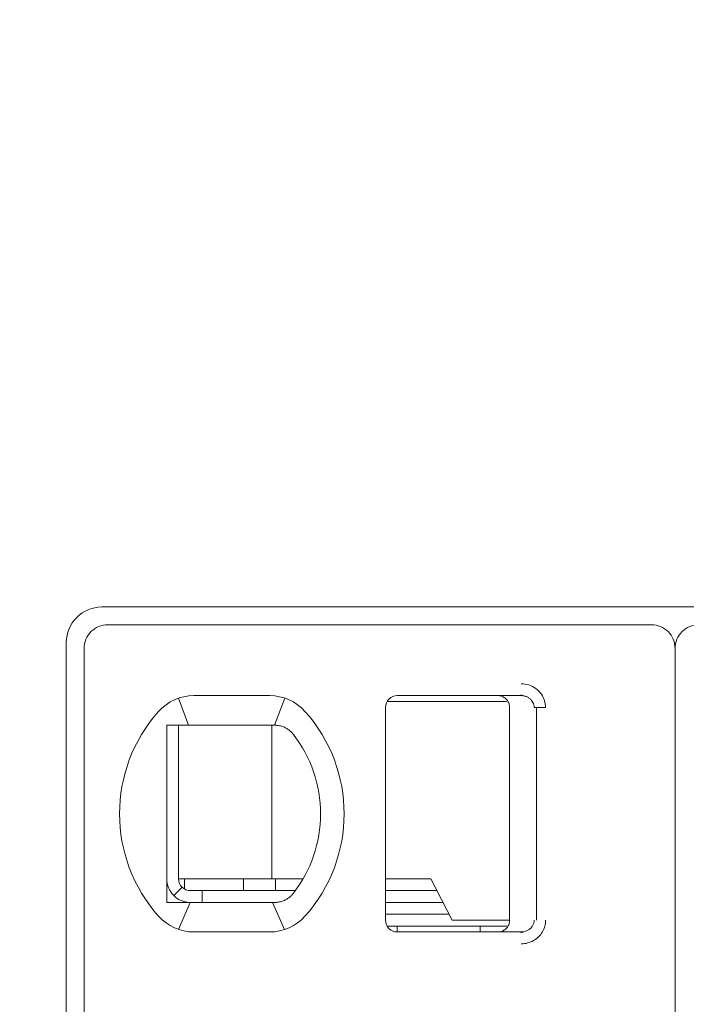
# Model space of a CAD drawing. Header units: millimetres. Extents: x -1114 to 1396, y -630 to 631.
# Tile 722 of 780: x 428.16 to 433.8, y 473.23 to 481.56. Entities that reach past the tile are written whole.
import ezdxf

# ---------------------------------------------------------------- set-up
doc = ezdxf.new("R2010")
doc.units = ezdxf.units.MM
doc.header["$MEASUREMENT"] = 0

msp = doc.modelspace()

# ---------------------------------------------------------------- linework, layer by layer
at = {"lineweight": 18}
for points, knots in [([(1038.9843, -629.7647), (1038.9843, -629.7647), (-1111.4882, -629.7647), (-1111.4882, -629.7647), (-1111.4882, -629.7647), (-1111.4882, -629.7647), (-1111.4882, 630.7883), (-1111.4882, 630.7883), (-1111.4882, 630.7883), (-1111.4882, 630.7883), (1038.9843, 630.7883), (1038.9843, 630.7883)], [0, 0, 0, 0, 0.333333, 0.333333, 0.333333, 0.333333, 0.666667, 0.666667, 0.666667, 0.666667, 1, 1, 1, 1]), ([(428.8544, 476.5934), (428.7749, 476.5934), (428.6986, 476.5618), (428.6423, 476.5055), (428.6423, 476.5055), (428.586, 476.4492), (428.5544, 476.3729), (428.5544, 476.2934)], [0, 0, 0, 0, 0.5, 0.5, 0.5, 0.5, 1, 1, 1, 1]), ([(428.9044, 476.4434), (428.8514, 476.4434), (428.8005, 476.4223), (428.763, 476.3848), (428.763, 476.3848), (428.7255, 476.3473), (428.7044, 476.2964), (428.7044, 476.2434)], [0, 0, 0, 0, 0.5, 0.5, 0.5, 0.5, 1, 1, 1, 1]), ([(433.7044, 476.2434), (433.7044, 476.2964), (433.6834, 476.3473), (433.6458, 476.3848), (433.6458, 476.3848), (433.6083, 476.4223), (433.5575, 476.4434), (433.5044, 476.4434)], [0, 0, 0, 0, 0.5, 0.5, 0.5, 0.5, 1, 1, 1, 1]), ([(433.9044, 476.4434), (433.8514, 476.4434), (433.8005, 476.4223), (433.763, 476.3848), (433.763, 476.3848), (433.7255, 476.3473), (433.7044, 476.2964), (433.7044, 476.2434)], [0, 0, 0, 0, 0.5, 0.5, 0.5, 0.5, 1, 1, 1, 1]), ([(432.4019, 475.9434), (432.4239, 475.9435), (432.445, 475.9403), (432.4661, 475.9335), (432.4661, 475.9335), (432.4872, 475.9267), (432.5083, 475.9165), (432.5268, 475.9028), (432.5268, 475.9028), (432.5454, 475.8892), (432.5615, 475.8723), (432.5737, 475.855), (432.5737, 475.855), (432.5859, 475.8378), (432.5942, 475.8203), (432.5999, 475.8018), (432.5999, 475.8018), (432.6056, 475.7832), (432.6088, 475.7637), (432.6089, 475.7434)], [0, 0, 0, 0, 0.2, 0.2, 0.2, 0.2, 0.4, 0.4, 0.4, 0.4, 0.6, 0.6, 0.6, 0.6, 0.8, 0.8, 0.8, 0.8, 1, 1, 1, 1]), ([(431.3544, 475.8434), (431.3279, 475.8434), (431.3025, 475.8328), (431.2837, 475.8141), (431.2837, 475.8141), (431.265, 475.7953), (431.2544, 475.7699), (431.2544, 475.7434)], [0, 0, 0, 0, 0.5, 0.5, 0.5, 0.5, 1, 1, 1, 1]), ([(431.3544, 475.8434), (431.3279, 475.8434), (431.3025, 475.8328), (431.2837, 475.8141), (431.2837, 475.8141), (431.265, 475.7953), (431.2544, 475.7699), (431.2544, 475.7434)], [0, 0, 0, 0, 0.5, 0.5, 0.5, 0.5, 1, 1, 1, 1]), ([(432.3044, 475.7434), (432.3044, 475.7538), (432.3028, 475.7642), (432.2996, 475.7742), (432.2996, 475.7742), (432.2963, 475.7841), (432.2915, 475.7936), (432.2854, 475.8021), (432.2854, 475.8021), (432.2793, 475.8105), (432.2718, 475.818), (432.2634, 475.8241), (432.2634, 475.8241), (432.255, 475.8303), (432.2455, 475.8352), (432.2355, 475.8384), (432.2355, 475.8384), (432.2255, 475.8417), (432.215, 475.8434), (432.2044, 475.8434)], [0, 0, 0, 0, 0.2, 0.2, 0.2, 0.2, 0.4, 0.4, 0.4, 0.4, 0.6, 0.6, 0.6, 0.6, 0.8, 0.8, 0.8, 0.8, 1, 1, 1, 1]), ([(432.4019, 475.8434), (432.4106, 475.8434), (432.4193, 475.8424), (432.4278, 475.8406), (432.4278, 475.8406), (432.4362, 475.8387), (432.4444, 475.836), (432.4521, 475.8325), (432.4521, 475.8325), (432.4597, 475.8289), (432.4668, 475.8246), (432.4734, 475.8196), (432.4734, 475.8196), (432.4796, 475.8148), (432.4852, 475.8094), (432.4901, 475.8035), (432.4901, 475.8035), (432.4947, 475.7981), (432.4986, 475.7922), (432.5018, 475.7859), (432.5018, 475.7859), (432.5051, 475.7797), (432.5076, 475.7731), (432.5094, 475.7663), (432.5094, 475.7663), (432.5113, 475.7588), (432.5123, 475.7511), (432.5123, 475.7434)], [0, 0, 0, 0, 0.142857, 0.142857, 0.142857, 0.142857, 0.285714, 0.285714, 0.285714, 0.285714, 0.428571, 0.428571, 0.428571, 0.428571, 0.571429, 0.571429, 0.571429, 0.571429, 0.714286, 0.714286, 0.714286, 0.714286, 0.857143, 0.857143, 0.857143, 0.857143, 1, 1, 1, 1]), ([(429.4659, 475.5934), (429.4591, 475.5934), (429.4523, 475.5934), (429.4455, 475.5934), (429.4455, 475.5934), (429.4387, 475.5934), (429.4319, 475.5934), (429.425, 475.5934), (429.425, 475.5934), (429.4182, 475.5934), (429.4113, 475.5934), (429.4044, 475.5934)], [0, 0, 0, 0, 0.333333, 0.333333, 0.333333, 0.333333, 0.666667, 0.666667, 0.666667, 0.666667, 1, 1, 1, 1]), ([(429.4044, 475.5934), (429.4044, 475.5424), (429.4044, 475.49), (429.4044, 475.435), (429.4044, 475.435), (429.4044, 475.4076), (429.4044, 475.3795), (429.4044, 475.3505), (429.4044, 475.3505), (429.4044, 475.3361), (429.4044, 475.3214), (429.4044, 475.3065), (429.4044, 475.3065), (429.4044, 475.2915), (429.4044, 475.2764), (429.4044, 475.261), (429.4044, 475.261), (429.4044, 475.2302), (429.4044, 475.1987), (429.4044, 475.166), (429.4044, 475.166), (429.4044, 475.1333), (429.4044, 475.0994), (429.4044, 475.0641), (429.4044, 475.0641), (429.4044, 475.0464), (429.4044, 475.0285), (429.4044, 475.0104), (429.4044, 475.0104), (429.4044, 474.9923), (429.4044, 474.974), (429.4044, 474.9555), (429.4044, 474.9555), (429.4044, 474.937), (429.4044, 474.9182), (429.4044, 474.8993), (429.4044, 474.8993), (429.4044, 474.8803), (429.4044, 474.8611), (429.4044, 474.842), (429.4044, 474.842), (429.4044, 474.804), (429.4044, 474.7665), (429.4044, 474.7294), (429.4044, 474.7294), (429.4044, 474.7201), (429.4044, 474.7109), (429.4044, 474.7017), (429.4044, 474.7017), (429.4044, 474.6925), (429.4044, 474.6833), (429.4044, 474.6741), (429.4044, 474.6741), (429.4044, 474.6559), (429.4044, 474.6381), (429.4044, 474.6206), (429.4044, 474.6206), (429.4044, 474.5857), (429.4044, 474.552), (429.4044, 474.5194), (429.4044, 474.5194), (429.4044, 474.5031), (429.4044, 474.487), (429.4044, 474.4711), (429.4044, 474.4711), (429.4044, 474.4553), (429.4044, 474.4396), (429.4044, 474.4243), (429.4044, 474.4243), (429.4044, 474.3936), (429.4044, 474.364), (429.4044, 474.3353), (429.4044, 474.3353), (429.4044, 474.3065), (429.4044, 474.2785), (429.4044, 474.2512), (429.4044, 474.2512), (429.4044, 474.1965), (429.4044, 474.1442), (429.4044, 474.0934)], [0, 0, 0, 0, 0.05, 0.05, 0.05, 0.05, 0.1, 0.1, 0.1, 0.1, 0.15, 0.15, 0.15, 0.15, 0.2, 0.2, 0.2, 0.2, 0.25, 0.25, 0.25, 0.25, 0.3, 0.3, 0.3, 0.3, 0.35, 0.35, 0.35, 0.35, 0.4, 0.4, 0.4, 0.4, 0.45, 0.45, 0.45, 0.45, 0.5, 0.5, 0.5, 0.5, 0.55, 0.55, 0.55, 0.55, 0.6, 0.6, 0.6, 0.6, 0.65, 0.65, 0.65, 0.65, 0.7, 0.7, 0.7, 0.7, 0.75, 0.75, 0.75, 0.75, 0.8, 0.8, 0.8, 0.8, 0.85, 0.85, 0.85, 0.85, 0.9, 0.9, 0.9, 0.9, 0.95, 0.95, 0.95, 0.95, 1, 1, 1, 1]), ([(429.6336, 475.5934), (429.6285, 475.5934), (429.6232, 475.5934), (429.618, 475.5934), (429.618, 475.5934), (429.6127, 475.5934), (429.6074, 475.5934), (429.602, 475.5934), (429.602, 475.5934), (429.5966, 475.5934), (429.5911, 475.5934), (429.5855, 475.5934), (429.5855, 475.5934), (429.5798, 475.5934), (429.574, 475.5934), (429.568, 475.5934), (429.568, 475.5934), (429.562, 475.5934), (429.5559, 475.5934), (429.5496, 475.5934), (429.5496, 475.5934), (429.5434, 475.5934), (429.5369, 475.5934), (429.5303, 475.5934), (429.5303, 475.5934), (429.5238, 475.5934), (429.517, 475.5934), (429.5101, 475.5934), (429.5101, 475.5934), (429.5031, 475.5934), (429.496, 475.5934), (429.4886, 475.5934), (429.4886, 475.5934), (429.4813, 475.5934), (429.4737, 475.5934), (429.4659, 475.5934)], [0, 0, 0, 0, 0.111111, 0.111111, 0.111111, 0.111111, 0.222222, 0.222222, 0.222222, 0.222222, 0.333333, 0.333333, 0.333333, 0.333333, 0.444444, 0.444444, 0.444444, 0.444444, 0.555556, 0.555556, 0.555556, 0.555556, 0.666667, 0.666667, 0.666667, 0.666667, 0.777778, 0.777778, 0.777778, 0.777778, 0.888889, 0.888889, 0.888889, 0.888889, 1, 1, 1, 1]), ([(430.2752, 475.5934), (430.2797, 475.5934), (430.2842, 475.5934), (430.2888, 475.5934), (430.2888, 475.5934), (430.2934, 475.5934), (430.2981, 475.5934), (430.3027, 475.5934), (430.3027, 475.5934), (430.3074, 475.5934), (430.3121, 475.5934), (430.3168, 475.5934)], [0, 0, 0, 0, 0.333333, 0.333333, 0.333333, 0.333333, 0.666667, 0.666667, 0.666667, 0.666667, 1, 1, 1, 1]), ([(430.3168, 475.5934), (430.3281, 475.5934), (430.3393, 475.5924), (430.3504, 475.5905), (430.3504, 475.5905), (430.3615, 475.5886), (430.3725, 475.5858), (430.3832, 475.582), (430.3832, 475.582), (430.3939, 475.5783), (430.4044, 475.5736), (430.4145, 475.5679)], [0, 0, 0, 0, 0.333333, 0.333333, 0.333333, 0.333333, 0.666667, 0.666667, 0.666667, 0.666667, 1, 1, 1, 1]), ([(430.4145, 475.5679), (430.4227, 475.5633), (430.4305, 475.5582), (430.4378, 475.5526), (430.4378, 475.5526), (430.4452, 475.547), (430.452, 475.5411), (430.4582, 475.5348), (430.4582, 475.5348), (430.4644, 475.5286), (430.47, 475.5222), (430.4751, 475.5156)], [0, 0, 0, 0, 0.333333, 0.333333, 0.333333, 0.333333, 0.666667, 0.666667, 0.666667, 0.666667, 1, 1, 1, 1]), ([(429.4044, 474.2934), (429.4044, 474.2403), (429.4255, 474.1895), (429.463, 474.152), (429.463, 474.152), (429.5005, 474.1144), (429.5514, 474.0934), (429.6044, 474.0934)], [0, 0, 0, 0, 0.5, 0.5, 0.5, 0.5, 1, 1, 1, 1]), ([(429.5044, 474.2934), (429.5044, 474.2669), (429.515, 474.2414), (429.5337, 474.2227), (429.5337, 474.2227), (429.5525, 474.2039), (429.5779, 474.1934), (429.6044, 474.1934)], [0, 0, 0, 0, 0.5, 0.5, 0.5, 0.5, 1, 1, 1, 1]), ([(430.4751, 474.1712), (430.4698, 474.1643), (430.464, 474.1576), (430.4577, 474.1514), (430.4577, 474.1514), (430.4514, 474.1451), (430.4446, 474.1393), (430.4374, 474.1338), (430.4374, 474.1338), (430.4302, 474.1284), (430.4225, 474.1233), (430.4145, 474.1188)], [0, 0, 0, 0, 0.333333, 0.333333, 0.333333, 0.333333, 0.666667, 0.666667, 0.666667, 0.666667, 1, 1, 1, 1]), ([(429.4044, 474.0934), (429.4113, 474.0934), (429.4182, 474.0934), (429.425, 474.0934), (429.425, 474.0934), (429.4319, 474.0934), (429.4387, 474.0934), (429.4455, 474.0934), (429.4455, 474.0934), (429.4523, 474.0934), (429.4591, 474.0934), (429.4659, 474.0934)], [0, 0, 0, 0, 0.333333, 0.333333, 0.333333, 0.333333, 0.666667, 0.666667, 0.666667, 0.666667, 1, 1, 1, 1]), ([(429.4659, 474.0934), (429.4737, 474.0934), (429.4813, 474.0934), (429.4886, 474.0934), (429.4886, 474.0934), (429.496, 474.0934), (429.5031, 474.0934), (429.5101, 474.0934), (429.5101, 474.0934), (429.517, 474.0934), (429.5238, 474.0934), (429.5303, 474.0934), (429.5303, 474.0934), (429.5369, 474.0934), (429.5434, 474.0934), (429.5496, 474.0934), (429.5496, 474.0934), (429.5559, 474.0934), (429.562, 474.0934), (429.568, 474.0934), (429.568, 474.0934), (429.574, 474.0934), (429.5798, 474.0934), (429.5854, 474.0934), (429.5854, 474.0934), (429.5911, 474.0934), (429.5966, 474.0934), (429.602, 474.0934), (429.602, 474.0934), (429.6074, 474.0934), (429.6127, 474.0934), (429.618, 474.0934), (429.618, 474.0934), (429.6232, 474.0934), (429.6284, 474.0934), (429.6336, 474.0934)], [0, 0, 0, 0, 0.111111, 0.111111, 0.111111, 0.111111, 0.222222, 0.222222, 0.222222, 0.222222, 0.333333, 0.333333, 0.333333, 0.333333, 0.444444, 0.444444, 0.444444, 0.444444, 0.555556, 0.555556, 0.555556, 0.555556, 0.666667, 0.666667, 0.666667, 0.666667, 0.777778, 0.777778, 0.777778, 0.777778, 0.888889, 0.888889, 0.888889, 0.888889, 1, 1, 1, 1]), ([(430.3168, 474.0934), (430.3121, 474.0934), (430.3074, 474.0934), (430.3027, 474.0934), (430.3027, 474.0934), (430.298, 474.0934), (430.2934, 474.0934), (430.2888, 474.0934), (430.2888, 474.0934), (430.2842, 474.0934), (430.2797, 474.0934), (430.2752, 474.0934)], [0, 0, 0, 0, 0.333333, 0.333333, 0.333333, 0.333333, 0.666667, 0.666667, 0.666667, 0.666667, 1, 1, 1, 1]), ([(430.4145, 474.1188), (430.4044, 474.1132), (430.3939, 474.1085), (430.3831, 474.1047), (430.3831, 474.1047), (430.3724, 474.1009), (430.3614, 474.0981), (430.3503, 474.0962), (430.3503, 474.0962), (430.3393, 474.0943), (430.328, 474.0934), (430.3168, 474.0934)], [0, 0, 0, 0, 0.333333, 0.333333, 0.333333, 0.333333, 0.666667, 0.666667, 0.666667, 0.666667, 1, 1, 1, 1]), ([(431.2544, 473.9434), (431.2544, 473.9169), (431.265, 473.8914), (431.2837, 473.8727), (431.2837, 473.8727), (431.3025, 473.8539), (431.3279, 473.8434), (431.3544, 473.8434)], [0, 0, 0, 0, 0.5, 0.5, 0.5, 0.5, 1, 1, 1, 1]), ([(431.2544, 473.9434), (431.2544, 473.9169), (431.265, 473.8914), (431.2837, 473.8727), (431.2837, 473.8727), (431.3025, 473.8539), (431.3279, 473.8434), (431.3544, 473.8434)], [0, 0, 0, 0, 0.5, 0.5, 0.5, 0.5, 1, 1, 1, 1]), ([(432.3044, 473.9434), (432.3044, 473.9329), (432.3028, 473.9225), (432.2996, 473.9126), (432.2996, 473.9126), (432.2963, 473.9026), (432.2915, 473.8932), (432.2854, 473.8847), (432.2854, 473.8847), (432.2793, 473.8762), (432.2718, 473.8688), (432.2634, 473.8626), (432.2634, 473.8626), (432.255, 473.8565), (432.2455, 473.8516), (432.2355, 473.8483), (432.2355, 473.8483), (432.2255, 473.8451), (432.215, 473.8434), (432.2044, 473.8434)], [0, 0, 0, 0, 0.2, 0.2, 0.2, 0.2, 0.4, 0.4, 0.4, 0.4, 0.6, 0.6, 0.6, 0.6, 0.8, 0.8, 0.8, 0.8, 1, 1, 1, 1]), ([(432.5123, 473.9434), (432.5123, 473.9349), (432.5111, 473.9264), (432.5088, 473.9182), (432.5088, 473.9182), (432.5064, 473.91), (432.5029, 473.9022), (432.4984, 473.8949), (432.4984, 473.8949), (432.4939, 473.8874), (432.4883, 473.8805), (432.4818, 473.8744), (432.4818, 473.8744), (432.4752, 473.8681), (432.4677, 473.8627), (432.4597, 473.8582), (432.4597, 473.8582), (432.4511, 473.8534), (432.4419, 473.8497), (432.4323, 473.8473), (432.4323, 473.8473), (432.4224, 473.8447), (432.4121, 473.8434), (432.4019, 473.8434)], [0, 0, 0, 0, 0.166667, 0.166667, 0.166667, 0.166667, 0.333333, 0.333333, 0.333333, 0.333333, 0.5, 0.5, 0.5, 0.5, 0.666667, 0.666667, 0.666667, 0.666667, 0.833333, 0.833333, 0.833333, 0.833333, 1, 1, 1, 1]), ([(432.6089, 473.9434), (432.6089, 473.926), (432.6067, 473.9092), (432.6022, 473.8927), (432.6022, 473.8927), (432.5976, 473.8761), (432.5908, 473.8598), (432.5819, 473.8447), (432.5819, 473.8447), (432.5731, 473.8296), (432.5624, 473.8157), (432.5495, 473.8032), (432.5495, 473.8032), (432.5367, 473.7906), (432.5218, 473.7795), (432.5061, 473.7706), (432.5061, 473.7706), (432.4904, 473.7617), (432.4739, 473.755), (432.4565, 473.7505), (432.4565, 473.7505), (432.4392, 473.7459), (432.4209, 473.7436), (432.4019, 473.7434)], [0, 0, 0, 0, 0.166667, 0.166667, 0.166667, 0.166667, 0.333333, 0.333333, 0.333333, 0.333333, 0.5, 0.5, 0.5, 0.5, 0.666667, 0.666667, 0.666667, 0.666667, 0.833333, 0.833333, 0.833333, 0.833333, 1, 1, 1, 1])]:
    msp.add_open_spline(points, degree=3, knots=knots, dxfattribs=at)
for points in [[(428.8544, 476.5934), (428.8544, 476.5934), (468.5544, 476.5934), (468.5544, 476.5934)], [(433.5044, 476.4434), (433.5044, 476.4434), (428.9044, 476.4434), (428.9044, 476.4434)], [(428.5544, 465.7734), (428.5544, 465.7734), (428.5544, 476.2934), (428.5544, 476.2934)], [(428.7044, 476.2434), (428.7044, 476.2434), (428.7044, 465.8234), (428.7044, 465.8234)], [(433.7044, 476.2434), (433.7044, 476.2434), (433.7044, 465.8234), (433.7044, 465.8234)], [(433.7044, 476.2434), (433.7044, 476.2434), (433.7044, 465.8234), (433.7044, 465.8234)], [(429.6336, 475.8434), (429.5198, 475.8434), (429.4113, 475.7949), (429.3355, 475.71)], [(429.6336, 475.8434), (429.5198, 475.8434), (429.4113, 475.7949), (429.3355, 475.71)], [(429.5028, 475.8214), (429.5028, 475.8214), (429.5873, 475.5934), (429.5873, 475.5934)], [(429.6336, 475.8434), (429.6336, 475.8434), (430.2752, 475.8434), (430.2752, 475.8434)], [(429.6336, 475.8434), (429.6336, 475.8434), (430.2752, 475.8434), (430.2752, 475.8434)], [(430.5734, 475.71), (430.4975, 475.7949), (430.3891, 475.8434), (430.2752, 475.8434)], [(430.5734, 475.71), (430.4975, 475.7949), (430.3891, 475.8434), (430.2752, 475.8434)], [(430.4016, 475.8229), (430.4016, 475.8229), (430.3161, 475.5934), (430.3161, 475.5934)], [(431.9353, 475.7934), (431.9353, 475.7934), (431.2678, 475.7934), (431.2678, 475.7934)], [(431.3544, 475.8434), (431.3544, 475.8434), (432.4019, 475.8434), (432.4019, 475.8434)], [(432.4019, 475.8434), (432.4019, 475.8434), (431.3544, 475.8434), (431.3544, 475.8434)], [(432.2792, 475.7934), (432.2792, 475.7934), (431.9353, 475.7934), (431.9353, 475.7934)], [(432.4018, 475.8434), (432.4018, 475.8434), (432.3031, 475.8434), (432.3031, 475.8434)], [(432.4008, 475.8503), (432.4008, 475.8503), (432.4444, 475.8356), (432.4444, 475.8356)], [(429.3355, 475.71), (428.8941, 475.2166), (428.8941, 474.4702), (429.3355, 473.9767)], [(429.3355, 475.71), (428.8941, 475.2166), (428.8941, 474.4702), (429.3355, 473.9767)], [(430.5734, 473.9767), (431.0148, 474.4702), (431.0148, 475.2166), (430.5734, 475.71)], [(430.5734, 473.9767), (431.0148, 474.4702), (431.0148, 475.2166), (430.5734, 475.71)], [(431.2544, 473.9434), (431.2544, 473.9434), (431.2544, 475.7434), (431.2544, 475.7434)], [(431.2544, 473.9434), (431.2544, 473.9434), (431.2544, 475.7434), (431.2544, 475.7434)], [(432.3044, 473.9434), (432.3044, 473.9434), (432.3044, 475.7434), (432.3044, 475.7434)], [(432.5123, 475.7434), (432.5123, 475.7434), (432.6089, 475.7434), (432.6089, 475.7434)], [(432.5322, 473.9434), (432.5322, 473.9434), (432.5322, 475.7434), (432.5322, 475.7434)], [(429.5044, 475.5934), (429.5044, 475.5934), (429.5044, 474.2934), (429.5044, 474.2934)], [(430.2752, 475.5934), (430.2752, 475.5934), (429.6336, 475.5934), (429.6336, 475.5934)], [(430.2935, 475.5934), (430.2935, 475.5934), (430.2935, 474.2934), (430.2935, 474.2934)], [(430.7044, 474.8434), (430.7044, 475.0866), (430.6238, 475.323), (430.4751, 475.5156)], [(430.4751, 474.1712), (430.6238, 474.3637), (430.7044, 474.6001), (430.7044, 474.8434)], [(429.5044, 474.2934), (429.5044, 474.2934), (430.2639, 474.2934), (430.2639, 474.2934)], [(429.5544, 474.2068), (429.5544, 474.2068), (429.5544, 474.2934), (429.5544, 474.2934)], [(430.0544, 474.1934), (430.0544, 474.1934), (430.0544, 474.2934), (430.0544, 474.2934)], [(430.2639, 474.2934), (430.2639, 474.2934), (430.3147, 474.2934), (430.3147, 474.2934)], [(430.5571, 474.2934), (430.5571, 474.2934), (430.3147, 474.2934), (430.3147, 474.2934)], [(430.3239, 474.2931), (430.3239, 474.2931), (430.3239, 474.1933), (430.3239, 474.1933)], [(431.6387, 474.2934), (431.6387, 474.2934), (431.2544, 474.2934), (431.2544, 474.2934)], [(431.8193, 473.9434), (431.8193, 473.9434), (431.6387, 474.2934), (431.6387, 474.2934)], [(429.5337, 474.2227), (429.5337, 474.2227), (429.463, 474.152), (429.463, 474.152)], [(429.7044, 474.1934), (429.7044, 474.1934), (429.6044, 474.1934), (429.6044, 474.1934)], [(429.7044, 474.1934), (429.7044, 474.1934), (429.7044, 474.0934), (429.7044, 474.0934)], [(429.7044, 474.1934), (429.7044, 474.1934), (430.4918, 474.1934), (430.4918, 474.1934)], [(431.2544, 474.1934), (431.2544, 474.1934), (431.6903, 474.1934), (431.6903, 474.1934)], [(429.5038, 473.865), (429.5038, 473.865), (429.6012, 474.0934), (429.6012, 474.0934)], [(429.6336, 474.0934), (429.6336, 474.0934), (430.2752, 474.0934), (430.2752, 474.0934)], [(430.3995, 473.8632), (430.3995, 473.8632), (430.2983, 474.0934), (430.2983, 474.0934)], [(431.7419, 474.0934), (431.7419, 474.0934), (431.2545, 474.0934), (431.2545, 474.0934)], [(429.3355, 473.9767), (429.4113, 473.8919), (429.5198, 473.8434), (429.6336, 473.8434)], [(429.3355, 473.9767), (429.4113, 473.8919), (429.5198, 473.8434), (429.6336, 473.8434)], [(430.2752, 473.8434), (430.3891, 473.8434), (430.4975, 473.8919), (430.5734, 473.9767)], [(430.2752, 473.8434), (430.3891, 473.8434), (430.4975, 473.8919), (430.5734, 473.9767)], [(431.7935, 473.9934), (431.7935, 473.9934), (431.2545, 473.9934), (431.2545, 473.9934)], [(432.281, 473.8934), (432.281, 473.8934), (431.2678, 473.8934), (431.2678, 473.8934)], [(431.3544, 473.8434), (431.3544, 473.8434), (431.3544, 473.8934), (431.3544, 473.8934)], [(431.8193, 473.9434), (431.8193, 473.9434), (431.9353, 473.9434), (431.9353, 473.9434)], [(431.9353, 473.9434), (431.9353, 473.9434), (432.2978, 473.9434), (432.2978, 473.9434)], [(432.0544, 473.8934), (432.0544, 473.8934), (432.0544, 473.8434), (432.0544, 473.8434)], [(429.6336, 473.8434), (429.6336, 473.8434), (430.2752, 473.8434), (430.2752, 473.8434)], [(430.2752, 473.8434), (430.2752, 473.8434), (429.6336, 473.8434), (429.6336, 473.8434)], [(431.3544, 473.8434), (431.3544, 473.8434), (432.4019, 473.8434), (432.4019, 473.8434)], [(431.3544, 473.8434), (431.3544, 473.8434), (432.4019, 473.8434), (432.4019, 473.8434)], [(432.4241, 473.8455), (432.4241, 473.8455), (432.4008, 473.8365), (432.4008, 473.8365)], [(432.4019, 473.8366), (432.4019, 473.8366), (432.4019, 473.8434), (432.4019, 473.8434)]]:
    msp.add_open_spline(points, degree=3, dxfattribs=at)

doc.saveas('drawing.dxf')
